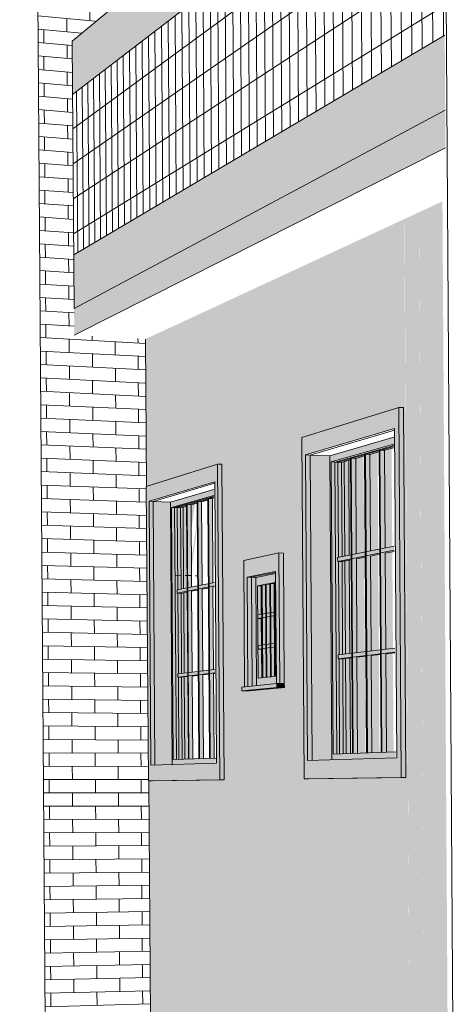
# Model space of a CAD drawing. Header units: metres. Extents: x -33 to 126, y -29 to 31.
# Tile 257 of 656: x 33.10226 to 33.1052, y 0.72919 to 0.73585. Entities that reach past the tile are written whole.
import ezdxf

# ---------------------------------------------------------------- set-up
doc = ezdxf.new("R2010")
doc.units = ezdxf.units.M
for name, color, linetype, lineweight in [('A-FLOR', 192, 'Continuous', 18), ('A-GLAZ', 151, 'Continuous', 18), ('A-WALL', 113, 'Continuous', 18), ('A-WALL-PATT', 111, 'Continuous', 35)]:
    doc.layers.add(name, color=color, linetype=linetype, lineweight=lineweight)

# ---------------------------------------------------------------- blocks, each defined once
blk = doc.blocks.new('FP_134-CARGA-DESCARGA')
at = {"layer": 'A-WALL-PATT', "lineweight": 9}
for p, q in [((-6.2783275, 0.7358449), (-6.2783281, 0.7359352)), ((-6.2786799, 0.7358777), (-6.2782924, 0.7358416)), ((-6.2784833, 0.735769), (-6.2784839, 0.7358595)), ((-6.2786792, 0.7357869), (-6.2783857, 0.73576)), ((-6.2786399, 0.7356926), (-6.2786406, 0.7357834)), ((-6.2786785, 0.7356961), (-6.2784478, 0.7356753)), ((-6.278482, 0.7355879), (-6.2784826, 0.7356784)), ((-6.2786779, 0.7356052), (-6.2784471, 0.7355849)), ((-6.2786386, 0.7355111), (-6.2786393, 0.7356018)), ((-6.2786772, 0.7355144), (-6.2784465, 0.7354944)), ((-6.2784806, 0.7354069), (-6.2784813, 0.7354974)), ((-6.2786765, 0.7354236), (-6.2784458, 0.735404)), ((-6.2786373, 0.7353296), (-6.2786379, 0.7354203)), ((-6.2786759, 0.7353328), (-6.2784452, 0.7353135)), ((-6.2784793, 0.735226), (-6.27848, 0.7353164)), ((-6.2786752, 0.735242), (-6.2784445, 0.7352231)), ((-6.2786359, 0.7351481), (-6.2786366, 0.7352388)), ((-6.2786745, 0.7351512), (-6.2784438, 0.7351327)), ((-6.278478, 0.735045), (-6.2784787, 0.7351355)), ((-6.2786739, 0.7350604), (-6.2784432, 0.7350423)), ((-6.2786346, 0.7349667), (-6.2786353, 0.7350574)), ((-6.2786732, 0.7349696), (-6.2784425, 0.7349519)), ((-6.2784767, 0.7348641), (-6.2784774, 0.7349545)), ((-6.2786725, 0.7348789), (-6.2784419, 0.7348614)), ((-6.2786333, 0.7347853), (-6.278634, 0.734876)), ((-6.2786719, 0.7347881), (-6.2784412, 0.7347711)), ((-6.2784754, 0.7346832), (-6.278476, 0.7347736)), ((-6.2786712, 0.7346973), (-6.2784406, 0.7346807)), ((-6.278632, 0.7346039), (-6.2786326, 0.7346946)), ((-6.2786705, 0.7346066), (-6.2784399, 0.7345903)), ((-6.2784741, 0.7345023), (-6.2784747, 0.7345927)), ((-6.2786699, 0.7345158), (-6.2784392, 0.7344999)), ((-6.2786306, 0.7344225), (-6.2786313, 0.7345132)), ((-6.2786692, 0.7344251), (-6.2784386, 0.7344095)), ((-6.2784728, 0.7343215), (-6.2784734, 0.7344119)), ((-6.2786685, 0.7343344), (-6.2784379, 0.7343192)), ((-6.2786293, 0.7342412), (-6.27863, 0.7343318)), ((-6.2786679, 0.7342436), (-6.2784373, 0.7342288)), ((-6.2784714, 0.7341406), (-6.2784721, 0.734231)), ((-6.2786672, 0.7341529), (-6.2784366, 0.7341385)), ((-6.278628, 0.7340598), (-6.2786286, 0.7341505)), ((-6.2786665, 0.7340622), (-6.278436, 0.7340481)), ((-6.2784701, 0.7339598), (-6.2784708, 0.7340502)), ((-6.2786659, 0.7339715), (-6.2784353, 0.7339578)), ((-6.2786266, 0.7338786), (-6.2786273, 0.7339692)), ((-6.2786652, 0.7338808), (-6.2784347, 0.7338674)), ((-6.2784688, 0.7337791), (-6.2784695, 0.7338695)), ((-6.2786645, 0.7337901), (-6.278434, 0.7337771)), ((-6.2786253, 0.7336973), (-6.278626, 0.7337879)), ((-6.2786639, 0.7336994), (-6.2779506, 0.7336604)), ((-6.2783119, 0.7336802), (-6.2783121, 0.7337102)), ((-6.2780019, 0.7336632), (-6.2780021, 0.7336931)), ((-6.2784675, 0.7335983), (-6.2784681, 0.7336887)), ((-6.2781558, 0.7335818), (-6.2781564, 0.7336717)), ((-6.2786632, 0.7336087), (-6.2779499, 0.7335709)), ((-6.278624, 0.7335161), (-6.2786246, 0.7336067)), ((-6.2783106, 0.7334999), (-6.2783112, 0.73359)), ((-6.2780006, 0.733484), (-6.2780012, 0.7335736)), ((-6.2786625, 0.733518), (-6.2779493, 0.7334813)), ((-6.2784662, 0.7334176), (-6.2784668, 0.733508)), ((-6.2786619, 0.7334274), (-6.2779487, 0.7333918)), ((-6.2781545, 0.7334021), (-6.2781552, 0.7334919)), ((-6.2786226, 0.7333348), (-6.2786233, 0.7334254)), ((-6.2783093, 0.7333197), (-6.2783099, 0.7334098)), ((-6.2779993, 0.7333048), (-6.278, 0.7333944)), ((-6.2786612, 0.7333367), (-6.277948, 0.7333023)), ((-6.2784649, 0.7332369), (-6.2784655, 0.7333273)), ((-6.2781532, 0.7332224), (-6.2781539, 0.7333122)), ((-6.2786605, 0.733246), (-6.2779474, 0.7332128)), ((-6.2786213, 0.7331537), (-6.278622, 0.7332442)), ((-6.278308, 0.7331396), (-6.2783086, 0.7332296)), ((-6.2779981, 0.7331256), (-6.2779987, 0.7332152)), ((-6.2786599, 0.7331554), (-6.2779468, 0.7331233)), ((-6.2784635, 0.7330563), (-6.2784642, 0.7331466)), ((-6.2781519, 0.7330427), (-6.2781526, 0.7331326)), ((-6.2786592, 0.7330648), (-6.2779461, 0.7330338)), ((-6.27862, 0.7329725), (-6.2786207, 0.7330631)), ((-6.2783067, 0.7329594), (-6.2783073, 0.7330495)), ((-6.2779968, 0.7329464), (-6.2779974, 0.733036)), ((-6.2786585, 0.7329741), (-6.2779455, 0.7329443)), ((-6.2784622, 0.7328756), (-6.2784629, 0.7329659)), ((-6.2781507, 0.7328631), (-6.2781513, 0.7329529)), ((-6.2786579, 0.7328835), (-6.2779449, 0.7328548)), ((-6.2786187, 0.7327914), (-6.2786193, 0.7328819)), ((-6.2783054, 0.7327793), (-6.278306, 0.7328693)), ((-6.2779955, 0.7327673), (-6.2779962, 0.7328569)), ((-6.2786572, 0.7327929), (-6.2779442, 0.7327653)), ((-6.2784609, 0.732695), (-6.2784616, 0.7327853)), ((-6.2781494, 0.7326835), (-6.27815, 0.7327733)), ((-6.2786565, 0.7327022), (-6.2779467, 0.732676)), ((-6.2786173, 0.7326103), (-6.278618, 0.7327008)), ((-6.2783041, 0.7325992), (-6.2783047, 0.7326892)), ((-6.2779943, 0.7325882), (-6.2779949, 0.7326778)), ((-6.2786559, 0.7326116), (-6.2779463, 0.7325865)), ((-6.2784596, 0.7325144), (-6.2784603, 0.7326047)), ((-6.2781481, 0.7325039), (-6.2781487, 0.7325937)), ((-6.2786552, 0.732521), (-6.2779456, 0.732497)), ((-6.278616, 0.7324292), (-6.2786167, 0.7325197)), ((-6.2783028, 0.7324191), (-6.2783034, 0.7325091)), ((-6.277993, 0.7324091), (-6.2779936, 0.7324987)), ((-6.2786545, 0.7324304), (-6.277945, 0.7324076)), ((-6.2784583, 0.7323338), (-6.2784589, 0.7324241)), ((-6.2781468, 0.7323243), (-6.2781475, 0.7324141)), ((-6.2786539, 0.7323398), (-6.2779444, 0.7323181)), ((-6.2786147, 0.7322481), (-6.2786153, 0.7323387)), ((-6.2783015, 0.7322391), (-6.2783021, 0.7323291)), ((-6.2779917, 0.7322301), (-6.2779924, 0.7323196)), ((-6.2786532, 0.7322492), (-6.2779437, 0.7322287)), ((-6.278457, 0.7321533), (-6.2784576, 0.7322436)), ((-6.2781455, 0.7321448), (-6.2781462, 0.7322345)), ((-6.2786525, 0.7321587), (-6.2779431, 0.7321392)), ((-6.2786133, 0.7320671), (-6.278614, 0.7321576)), ((-6.2783002, 0.732059), (-6.2783008, 0.732149)), ((-6.2779905, 0.732051), (-6.2779911, 0.7321406)), ((-6.2786519, 0.7320681), (-6.2779425, 0.7320498)), ((-6.2784557, 0.7319728), (-6.2784563, 0.7320631)), ((-6.2781442, 0.7319653), (-6.2781449, 0.732055)), ((-6.2786512, 0.7319775), (-6.2779418, 0.7319604)), ((-6.278612, 0.7318861), (-6.2786127, 0.7319766)), ((-6.2782989, 0.731879), (-6.2782995, 0.731969)), ((-6.2779892, 0.731872), (-6.2779898, 0.7319615)), ((-6.2786505, 0.731887), (-6.2779412, 0.731871)), ((-6.2784544, 0.7317923), (-6.278455, 0.7318826)), ((-6.278143, 0.7317858), (-6.2781436, 0.7318755)), ((-6.2786499, 0.7317964), (-6.2779406, 0.7317815)), ((-6.2786107, 0.7317051), (-6.2786114, 0.7317956)), ((-6.2782976, 0.7316991), (-6.2782982, 0.731789)), ((-6.2779879, 0.7316931), (-6.2779885, 0.7317825)), ((-6.2786492, 0.7317059), (-6.2779399, 0.7316921)), ((-6.278453, 0.7316119), (-6.2784537, 0.7317021)), ((-6.2781417, 0.7316063), (-6.2781423, 0.7316961)), ((-6.2786485, 0.7316153), (-6.2779393, 0.7316027)), ((-6.2786094, 0.7315242), (-6.27861, 0.7316146)), ((-6.2782963, 0.7315191), (-6.2782969, 0.7316091)), ((-6.2779866, 0.7315141), (-6.2779873, 0.7316036)), ((-6.2786479, 0.7315248), (-6.2779387, 0.7315133)), ((-6.2784517, 0.7314314), (-6.2784524, 0.7315216)), ((-6.2781404, 0.7314269), (-6.278141, 0.7315166)), ((-6.2786472, 0.7314343), (-6.277938, 0.7314239)), ((-6.278608, 0.7313432), (-6.2786087, 0.7314337)), ((-6.278295, 0.7313392), (-6.2782956, 0.7314291)), ((-6.2779854, 0.7313352), (-6.277986, 0.7314246)), ((-6.2786465, 0.7313437), (-6.2779374, 0.7313346)), ((-6.2784504, 0.731251), (-6.2784511, 0.7313412)), ((-6.2781391, 0.7312475), (-6.2781397, 0.7313372)), ((-6.2786459, 0.7312532), (-6.2779368, 0.7312452)), ((-6.2786067, 0.7311623), (-6.2786074, 0.7312528)), ((-6.2782937, 0.7311593), (-6.2782943, 0.7312492)), ((-6.2779841, 0.7311563), (-6.2779847, 0.7312457)), ((-6.2786452, 0.7311627), (-6.2779361, 0.7311558)), ((-6.2784491, 0.7310706), (-6.2784498, 0.7311608)), ((-6.2781378, 0.7310681), (-6.2781385, 0.7311578)), ((-6.2786445, 0.7310722), (-6.2779355, 0.7310664)), ((-6.2786054, 0.7309815), (-6.278606, 0.7310719)), ((-6.2782924, 0.7309794), (-6.278293, 0.7310694)), ((-6.2779828, 0.7309774), (-6.2779835, 0.7310668)), ((-6.2786439, 0.7309817), (-6.2779349, 0.7309771)), ((-6.2784478, 0.7308903), (-6.2784484, 0.7309804)), ((-6.2781365, 0.7308887), (-6.2781372, 0.7309784)), ((-6.2786432, 0.7308912), (-6.2779342, 0.7308877)), ((-6.2786041, 0.7308006), (-6.2786047, 0.730891)), ((-6.2782911, 0.7307996), (-6.2782917, 0.7308895)), ((-6.2779816, 0.7307986), (-6.2779822, 0.730888)), ((-6.2786425, 0.7308008), (-6.2779336, 0.7307984)), ((-6.2784465, 0.7307099), (-6.2784471, 0.7308001)), ((-6.2781353, 0.7307094), (-6.2781359, 0.7307991)), ((-6.2786419, 0.7307103), (-6.277933, 0.7307091)), ((-6.2786027, 0.7306198), (-6.2786034, 0.7307102)), ((-6.2782898, 0.7306198), (-6.2782904, 0.7307097)), ((-6.2779803, 0.7306197), (-6.2779809, 0.7307091)), ((-6.2786412, 0.7306198), (-6.2779291, 0.7306197)), ((-6.2784452, 0.7305296), (-6.2784458, 0.7306198)), ((-6.278134, 0.7305301), (-6.2781346, 0.7306197)), ((-6.2786405, 0.7305293), (-6.2779284, 0.7305304)), ((-6.2786014, 0.730439), (-6.2786021, 0.7305294)), ((-6.2782885, 0.73044), (-6.2782891, 0.7305299)), ((-6.277979, 0.7304409), (-6.2779797, 0.7305303)), ((-6.2786399, 0.7304389), (-6.2779278, 0.7304411)), ((-6.2784439, 0.7303494), (-6.2784445, 0.7304395)), ((-6.2781327, 0.7303508), (-6.2781333, 0.7304405)), ((-6.2786392, 0.7303484), (-6.2779272, 0.7303518)), ((-6.2786001, 0.7302582), (-6.2786007, 0.7303486)), ((-6.2782872, 0.7302602), (-6.2782878, 0.7303501)), ((-6.2779778, 0.7302621), (-6.2779784, 0.7303515)), ((-6.2786386, 0.730258), (-6.2779265, 0.7302625)), ((-6.2784425, 0.7301691), (-6.2784432, 0.7302592)), ((-6.2781314, 0.7301716), (-6.2781321, 0.7302612)), ((-6.2786379, 0.7301676), (-6.2779259, 0.7301732)), ((-6.2785987, 0.7300775), (-6.2785994, 0.7301679)), ((-6.2782859, 0.7300805), (-6.2782865, 0.7301703)), ((-6.2779765, 0.7300834), (-6.2779771, 0.7301728)), ((-6.2786372, 0.7300771), (-6.2779253, 0.7300839)), ((-6.2784412, 0.7299889), (-6.2784419, 0.730079)), ((-6.2781301, 0.7299923), (-6.2781308, 0.7300819)), ((-6.2786366, 0.7299867), (-6.2779246, 0.7299946)), ((-6.2785974, 0.7298968), (-6.2785981, 0.7299871)), ((-6.2782846, 0.7299007), (-6.2782853, 0.7299906)), ((-6.2779752, 0.7299047), (-6.2779759, 0.729994)), ((-6.2786359, 0.7298963), (-6.277924, 0.7299053)), ((-6.2784399, 0.7298087), (-6.2784406, 0.7298988)), ((-6.2781289, 0.7298131), (-6.2781295, 0.7299027)), ((-6.2786352, 0.7298059), (-6.2779234, 0.7298161)), ((-6.2785961, 0.7297161), (-6.2785968, 0.7298064)), ((-6.2782833, 0.7297211), (-6.278284, 0.7298109)), ((-6.277974, 0.729726), (-6.2779746, 0.7298153)), ((-6.2786346, 0.7297155), (-6.2779227, 0.7297268)), ((-6.2784386, 0.7296285), (-6.2784393, 0.7297186)), ((-6.2781276, 0.7296339), (-6.2781282, 0.7297235)), ((-6.2786339, 0.7296251), (-6.2779221, 0.7296375)), ((-6.278282, 0.7295414), (-6.2782827, 0.7296312)), ((-6.2779727, 0.7295473), (-6.2779733, 0.7296366)), ((-6.2785948, 0.7295354), (-6.2785954, 0.7296258)), ((-6.2786332, 0.7295347), (-6.2779215, 0.7295483)), ((-6.2784373, 0.7294483), (-6.278438, 0.7295384)), ((-6.2781263, 0.7294548), (-6.2781269, 0.7295444)), ((-6.2786326, 0.7294443), (-6.2779209, 0.729459)), ((-6.2785934, 0.7293548), (-6.2785941, 0.7294451)), ((-6.2782807, 0.7293618), (-6.2782814, 0.7294516)), ((-6.2779714, 0.7293687), (-6.2779721, 0.729458)), ((-6.2786319, 0.7293539), (-6.2779202, 0.7293698)), ((-6.278125, 0.7292757), (-6.2781256, 0.7293652)), ((-6.278436, 0.7292682), (-6.2784366, 0.7293583)), ((-6.2786312, 0.7292636), (-6.2779196, 0.7292806)), ((-6.2785921, 0.7291742), (-6.2785928, 0.7292645)), ((-6.2782794, 0.7291821), (-6.2782801, 0.7292719)), ((-6.2779702, 0.72919), (-6.2779708, 0.7292793)), ((-6.2786306, 0.7291732), (-6.277919, 0.7291913))]:
    blk.add_line(p, q, dxfattribs=at)
blk = doc.blocks.new('FP_153-CARGA-DESCARGA')
at = {"layer": 'A-WALL-PATT', "lineweight": 9}
for p, q in [((-6.2759323, 0.7357421), (-6.2759418, 0.7372692)), ((-6.2760775, 0.7356561), (-6.276087, 0.7371576)), ((-6.2760055, 0.7356988), (-6.276015, 0.7372129)), ((-6.2761482, 0.7356142), (-6.2761577, 0.7371032)), ((-6.2762179, 0.735573), (-6.2762273, 0.7370497)), ((-6.2762863, 0.7355325), (-6.2762957, 0.736997)), ((-6.2784437, 0.7351133), (-6.2759324, 0.7369503)), ((-6.27642, 0.7354533), (-6.2764293, 0.7368943)), ((-6.2763537, 0.7354926), (-6.2763631, 0.7369453)), ((-6.2764852, 0.7354147), (-6.2764945, 0.7368442)), ((-6.2765494, 0.7353767), (-6.2765587, 0.7367948)), ((-6.2766748, 0.7353025), (-6.276684, 0.7366984)), ((-6.2766126, 0.7353393), (-6.2766218, 0.7367462)), ((-6.2767361, 0.7352662), (-6.2767452, 0.7366513)), ((-6.278442, 0.7348758), (-6.2759303, 0.7366156)), ((-6.2768557, 0.7351954), (-6.2768648, 0.7365594)), ((-6.2767964, 0.7352305), (-6.2768054, 0.736605)), ((-6.2769142, 0.7351607), (-6.2769232, 0.7365144)), ((-6.2770286, 0.735093), (-6.2770375, 0.7364265)), ((-6.2769718, 0.7351266), (-6.2769808, 0.7364701)), ((-6.2770845, 0.7350599), (-6.2770934, 0.7363835)), ((-6.2771939, 0.7349952), (-6.2772027, 0.7362994)), ((-6.2771396, 0.7350273), (-6.2771485, 0.7363412)), ((-6.2784403, 0.7346383), (-6.2759282, 0.736281)), ((-6.2772474, 0.7349635), (-6.2772562, 0.7362583)), ((-6.2773521, 0.7349015), (-6.2773608, 0.7361778)), ((-6.2773001, 0.7349323), (-6.2773089, 0.7362178)), ((-6.2774539, 0.7348412), (-6.2774625, 0.7360996)), ((-6.2774034, 0.7348712), (-6.277412, 0.7361384)), ((-6.2775037, 0.7348117), (-6.2775123, 0.7360613)), ((-6.2776013, 0.734754), (-6.2776099, 0.7359863)), ((-6.2775529, 0.7347827), (-6.2775614, 0.7360235)), ((-6.2784385, 0.7344009), (-6.2759261, 0.7359465)), ((-6.2776963, 0.7346978), (-6.2777047, 0.7359133)), ((-6.2776491, 0.7347257), (-6.2776576, 0.7359496)), ((-6.2777887, 0.7346431), (-6.2777971, 0.7358423)), ((-6.2777428, 0.7346702), (-6.2777512, 0.7358776)), ((-6.2778786, 0.7345898), (-6.277887, 0.7357732)), ((-6.277834, 0.7346162), (-6.2778423, 0.7358075)), ((-6.2779662, 0.7345379), (-6.2779745, 0.7357058)), ((-6.2779227, 0.7345637), (-6.277931, 0.7357393)), ((-6.2780516, 0.7344874), (-6.2780598, 0.7356402)), ((-6.2780092, 0.7345125), (-6.2780174, 0.7356728)), ((-6.2781348, 0.7344381), (-6.2781429, 0.7355763)), ((-6.2780935, 0.7344626), (-6.2781016, 0.7356081)), ((-6.2782159, 0.7343901), (-6.278224, 0.735514)), ((-6.2781756, 0.734414), (-6.2781837, 0.7355449)), ((-6.278295, 0.7343433), (-6.278303, 0.7354532)), ((-6.2782557, 0.7343666), (-6.2782637, 0.7354834)), ((-6.27841, 0.7342752), (-6.2784179, 0.7353648)), ((-6.2783721, 0.7342976), (-6.2783801, 0.7353939)), ((-6.2783338, 0.7343203), (-6.2783418, 0.7354234))]:
    blk.add_line(p, q, dxfattribs=at)

msp = doc.modelspace()

# ---------------------------------------------------------------- hatches: boundary and pattern name
at = {"layer": 'A-FLOR'}
h = msp.add_hatch(color=256, dxfattribs=at)
h.paths.add_polyline_path([(33.0996476, 0.7322123), (33.0997945, 0.7322863), (33.0997937, 0.7323836), (33.0996468, 0.7323034), (33.099647, 0.7322827)], flags=0)
h.paths.add_polyline_path([(33.0999965, 0.732388), (33.1001799, 0.7324804), (33.100179, 0.732589), (33.0999957, 0.7324913), (33.0999958, 0.7324738)], flags=0)
h.paths.add_polyline_path([(33.1004122, 0.7325974), (33.1006664, 0.7327254), (33.1006654, 0.7328484), (33.1004112, 0.7327129), (33.1004115, 0.7326767)], flags=0)
h.paths.add_polyline_path([(33.1009389, 0.7328627), (33.1012997, 0.7330445), (33.1012986, 0.733186), (33.1009379, 0.7329936), (33.1009384, 0.7329339)], flags=0)
h.paths.add_polyline_path([(33.1016954, 0.7332438), (33.1021332, 0.7334643), (33.102132, 0.7336303), (33.1016942, 0.7333969), (33.1016949, 0.7333033)], flags=0)
h.paths.add_polyline_path([(33.1026347, 0.7337169), (33.1051482, 0.734983), (33.1051466, 0.7352374), (33.1026334, 0.7338976), (33.1026344, 0.7337619)], flags=0)
at = {"layer": 'A-GLAZ'}
h = msp.add_hatch(color=256, dxfattribs=at)
h.paths.add_polyline_path([(33.1041909, 0.7307149), (33.1048475, 0.7307236), (33.1048315, 0.733228), (33.1041756, 0.7330228), (33.1041905, 0.7307797)], flags=0)
h.paths.add_polyline_path([(33.1042145, 0.7308388), (33.104202, 0.732907), (33.1048039, 0.7330856), (33.1048182, 0.7308564), (33.1042218, 0.730839)], flags=0)
for points in [[(33.1048809, 0.7307235), (33.1048649, 0.7332264), (33.1048315, 0.733228), (33.1048475, 0.7307236), (33.1048695, 0.7307236)], [(33.1043789, 0.730844), (33.1048121, 0.7308566), (33.1048119, 0.7308969), (33.1043875, 0.7308824), (33.1043745, 0.7328582), (33.1047985, 0.7329786), (33.1047978, 0.733025), (33.1043653, 0.7328997), (33.1043788, 0.730857)], [(33.1042145, 0.7308388), (33.1042457, 0.7308398), (33.104232, 0.7329053), (33.1042007, 0.7329053), (33.1042143, 0.7308571)], [(33.1042457, 0.7308398), (33.1043789, 0.730844), (33.1043653, 0.7328997), (33.104232, 0.7329053), (33.1042456, 0.7308571)], [(33.1036492, 0.7307073), (33.1036345, 0.7328432), (33.1036053, 0.7328444), (33.10362, 0.7307073)], [(33.1043875, 0.7308824), (33.1044122, 0.7308833), (33.1043992, 0.7328571), (33.1043745, 0.7328582), (33.1043858, 0.7311351)], [(33.1032983, 0.7308123), (33.103593, 0.730821), (33.1035927, 0.7308553), (33.1033047, 0.7308455), (33.1032928, 0.7325508), (33.1035805, 0.7326325), (33.1035798, 0.7326721), (33.1032859, 0.7325869), (33.1032983, 0.7308125)], [(33.1031536, 0.7308078), (33.1031811, 0.7308086), (33.1031685, 0.7325911), (33.103141, 0.7325911), (33.1031536, 0.7308125)], [(33.1031811, 0.7308086), (33.1032983, 0.7308125), (33.1032859, 0.7325869), (33.1031685, 0.7325911), (33.1031811, 0.7308125)], [(33.1033047, 0.7308455), (33.1033264, 0.7308463), (33.1033145, 0.73255), (33.1032928, 0.7325486), (33.1033005, 0.7314494)], [(33.1037881, 0.7313377), (33.10381, 0.7313398), (33.1038061, 0.7320789), (33.1039982, 0.7321173), (33.1040038, 0.731359), (33.1040203, 0.7313591), (33.1040265, 0.7313593), (33.1040206, 0.7322427), (33.1037823, 0.7321912), (33.103788, 0.7313597)], [(33.1040571, 0.7313586), (33.1040512, 0.7322418), (33.1040206, 0.7322427), (33.1040265, 0.731359), (33.1040394, 0.7313588)], [(33.1038696, 0.7313461), (33.1040011, 0.7313595), (33.1040008, 0.7314093), (33.1038804, 0.7313965), (33.1038761, 0.7320206), (33.1039965, 0.7320435), (33.103996, 0.7321031), (33.1038647, 0.7320771), (33.1038695, 0.7313567)], [(33.10381, 0.7313398), (33.1038398, 0.731343), (33.1038348, 0.7320779), (33.103805, 0.7320779), (33.1038099, 0.7313597)], [(33.1038398, 0.731343), (33.1038696, 0.7313461), (33.1038647, 0.7320771), (33.1038348, 0.7320779), (33.1038397, 0.7313567)], [(33.1038776, 0.7318), (33.103998, 0.7318193), (33.1039959, 0.7318445), (33.1038775, 0.7318251)], [(33.103879, 0.731592), (33.1039994, 0.7316079), (33.1039993, 0.7316334), (33.1038789, 0.7316171)], [(33.1037694, 0.7313106), (33.1040073, 0.7313334), (33.1040071, 0.7313593), (33.1037692, 0.7313339), (33.1037694, 0.7313117)], [(33.1040573, 0.7313327), (33.1040571, 0.7313586), (33.1040071, 0.7313586), (33.1040073, 0.7313334), (33.1040571, 0.7313327)]]:
    msp.add_hatch(color=256, dxfattribs=at).paths.add_polyline_path(points, flags=0)
at = {"layer": 'A-GLAZ', "transparency": 33554471}
for points in [[(33.1044122, 0.7308833), (33.1045058, 0.7308868), (33.1045014, 0.7315323), (33.1044374, 0.7315265), (33.1044227, 0.7315268), (33.1044227, 0.7315532), (33.1045014, 0.7315631), (33.1044973, 0.7321944), (33.1044412, 0.7321842), (33.1044184, 0.7321849), (33.1044184, 0.7322113), (33.1044971, 0.7322282), (33.1044929, 0.7328701), (33.104504, 0.7328723), (33.104505, 0.7328822), (33.1045104, 0.7328838), (33.1045448, 0.7328838), (33.1045998, 0.7328993), (33.1046024, 0.7329097), (33.1046128, 0.7329106), (33.1046417, 0.732911), (33.104698, 0.7329269), (33.104699, 0.732937), (33.1047047, 0.7329387), (33.1047399, 0.7329387), (33.1047962, 0.7329545), (33.1047969, 0.7329697), (33.1043992, 0.7328553), (33.104412, 0.7309034)], [(33.1033264, 0.7308463), (33.1034045, 0.7308492), (33.1034003, 0.7314061), (33.1033557, 0.7314015), (33.1033356, 0.7314018), (33.1033356, 0.7314246), (33.1034004, 0.7314328), (33.1033964, 0.7319773), (33.1033557, 0.7319692), (33.1033316, 0.7319698), (33.1033316, 0.7319927), (33.1033964, 0.7320083), (33.1033952, 0.7325687), (33.1034032, 0.7325697), (33.1034289, 0.7325698), (33.1034654, 0.7325802), (33.1034663, 0.7325888), (33.103476, 0.7325897), (33.1035025, 0.7325905), (33.103538, 0.7326006), (33.1035388, 0.7326093), (33.1035431, 0.7326105), (33.1035733, 0.7326105), (33.1035784, 0.7326119), (33.103579, 0.7326249), (33.1033145, 0.7325486), (33.1033263, 0.7308608)]]:
    msp.add_hatch(color=256, dxfattribs=at).paths.add_polyline_path(points, flags=0)
h = msp.add_hatch(color=256, dxfattribs=at)
h.paths.add_polyline_path([(33.104518, 0.7308869), (33.1045533, 0.7308882), (33.1045491, 0.7315373), (33.1046097, 0.7315441), (33.1046139, 0.7308902), (33.1046497, 0.730892), (33.1046454, 0.7315484), (33.1047079, 0.7315553), (33.1047121, 0.7308936), (33.1047484, 0.7308954), (33.1047441, 0.7315597), (33.1048051, 0.7315667), (33.1048051, 0.7315984), (33.1047449, 0.7315913), (33.1047397, 0.7322415), (33.1048007, 0.7322535), (33.1048016, 0.7322884), (33.1047405, 0.7322761), (33.1047352, 0.7329374), (33.104699, 0.732937), (33.1047033, 0.7322686), (33.1046419, 0.7322563), (33.1046366, 0.7329096), (33.1046008, 0.7329093), (33.1046051, 0.7322489), (33.1045445, 0.732237), (33.1045403, 0.7328825), (33.104505, 0.7328822), (33.1045092, 0.7322296), (33.1044182, 0.7322113), (33.1044184, 0.7321849), (33.1044569, 0.7321858), (33.1045094, 0.7321958), (33.1045136, 0.7315639), (33.1044226, 0.7315532), (33.1044227, 0.7315268), (33.1044664, 0.7315279), (33.1045138, 0.7315331), (33.1045179, 0.7309031)], flags=0)
h.paths.add_polyline_path([(33.1045499, 0.7315682), (33.1045448, 0.7322031), (33.1046053, 0.7322147), (33.1046095, 0.7315753), (33.1045546, 0.7315688)], flags=0)
h.paths.add_polyline_path([(33.1046463, 0.7315796), (33.1046411, 0.732222), (33.1047035, 0.732234), (33.1047077, 0.7315869), (33.1046509, 0.7315802)], flags=0)
h = msp.add_hatch(color=256, dxfattribs=at)
h.paths.add_polyline_path([(33.1045054, 0.7308868), (33.1045141, 0.7308871), (33.1045099, 0.7315334), (33.1045012, 0.7315323), (33.1045053, 0.7309033)], flags=0)
h.paths.add_polyline_path([(33.1045493, 0.7308884), (33.1046069, 0.7308923), (33.1046027, 0.7315446), (33.1045451, 0.7315377), (33.1045492, 0.7309033)], flags=0)
h.paths.add_polyline_path([(33.1046425, 0.7308918), (33.1047019, 0.7308958), (33.1046977, 0.7315561), (33.1046383, 0.7315489), (33.1046425, 0.7308923)], flags=0)
h.paths.add_polyline_path([(33.104738, 0.7308953), (33.1047971, 0.7308975), (33.1047917, 0.7315675), (33.1047337, 0.7315605), (33.104738, 0.7308958)], flags=0)
h.paths.add_polyline_path([(33.104501, 0.7315632), (33.1045097, 0.7315643), (33.1045056, 0.7321962), (33.1044969, 0.7321944), (33.1045008, 0.731597)], flags=0)
h.paths.add_polyline_path([(33.1045449, 0.7315687), (33.1046025, 0.7315759), (33.1045983, 0.7322155), (33.1045407, 0.7322031), (33.1045447, 0.731597)], flags=0)
h.paths.add_polyline_path([(33.1046381, 0.7315803), (33.1046975, 0.7315877), (33.1046933, 0.7322353), (33.1046339, 0.7322229), (33.104638, 0.731597)], flags=0)
h.paths.add_polyline_path([(33.1047335, 0.7315923), (33.1047926, 0.7315997), (33.1047884, 0.732255), (33.1047294, 0.7322427), (33.1047335, 0.7315971)], flags=0)
h.paths.add_polyline_path([(33.1044966, 0.7322282), (33.1045054, 0.7322301), (33.1045011, 0.7328727), (33.1044925, 0.7328702), (33.1044961, 0.7323054)], flags=0)
h.paths.add_polyline_path([(33.1045405, 0.7322375), (33.1045981, 0.7322497), (33.1045929, 0.7328999), (33.1045363, 0.7328832), (33.1045401, 0.7323054)], flags=0)
h.paths.add_polyline_path([(33.1046337, 0.7322573), (33.1046931, 0.7322699), (33.1046888, 0.7329284), (33.1046294, 0.7329108), (33.1046334, 0.7323055)], flags=0)
h.paths.add_polyline_path([(33.1047291, 0.7322776), (33.1047882, 0.7322901), (33.1047831, 0.7329563), (33.1047249, 0.7329371), (33.104729, 0.7323055)], flags=0)
at = {"layer": 'A-GLAZ'}
h = msp.add_hatch(color=256, dxfattribs=at)
h.paths.add_polyline_path([(33.1031362, 0.7307009), (33.10362, 0.7307073), (33.1036053, 0.7328444), (33.1031221, 0.7326932), (33.1031357, 0.7307695)], flags=0)
h.paths.add_polyline_path([(33.1031536, 0.7308078), (33.103141, 0.7325921), (33.1035854, 0.732724), (33.1035985, 0.7308208), (33.1031622, 0.730808)], flags=0)
at = {"layer": 'A-GLAZ', "transparency": 33554471}
h = msp.add_hatch(color=256, dxfattribs=at)
edge = h.paths.add_edge_path(flags=0)
edge.add_line((33.1033201, 0.7321241), (33.1033854, 0.7325907))
edge.add_line((33.1033854, 0.7325907), (33.103346, 0.7325794))
edge.add_line((33.103346, 0.7325794), (33.1032809, 0.7321549))
edge = h.paths.add_edge_path(flags=0)
edge.add_line((33.1033911, 0.7321385), (33.1034575, 0.7326113))
edge.add_line((33.1034575, 0.7326113), (33.1034169, 0.7325997))
edge.add_line((33.1034169, 0.7325997), (33.1033508, 0.7321567))
edge = h.paths.add_edge_path(flags=0)
edge.add_line((33.1034305, 0.7321465), (33.1034969, 0.7326226))
edge.add_line((33.1034969, 0.7326226), (33.1034893, 0.7326204))
edge.add_line((33.1034893, 0.7326204), (33.1034222, 0.7321585))
h = msp.add_hatch(color=256, dxfattribs=at)
h.paths.add_polyline_path([(33.1034072, 0.7308491), (33.1034375, 0.7308502), (33.1034336, 0.7314096), (33.1034744, 0.7314141), (33.1034783, 0.7308515), (33.103509, 0.7308526), (33.1035051, 0.7314178), (33.103547, 0.7314224), (33.103551, 0.730854), (33.103582, 0.7308551), (33.103578, 0.7314262), (33.1035871, 0.7314291), (33.1035873, 0.7314544), (33.1035788, 0.7314534), (33.103574, 0.7320118), (33.1035825, 0.7320135), (33.1035833, 0.7320433), (33.1035747, 0.7320416), (33.1035699, 0.7326095), (33.1035388, 0.7326093), (33.1035428, 0.7320352), (33.1035018, 0.7320269), (33.103497, 0.732589), (33.1034663, 0.7325888), (33.1034702, 0.7320206), (33.1034304, 0.7320125), (33.1034256, 0.7325689), (33.1033952, 0.7325687), (33.1033991, 0.7320063), (33.1033314, 0.7319926), (33.1033316, 0.7319698), (33.1033658, 0.7319708), (33.1033993, 0.7319771), (33.103403, 0.7314326), (33.1033354, 0.7314246), (33.1033356, 0.7314018), (33.1033765, 0.7314031), (33.1034033, 0.731406), (33.1034071, 0.7308608)], flags=0)
h.paths.add_polyline_path([(33.1034344, 0.7314363), (33.1034296, 0.7319834), (33.1034704, 0.7319911), (33.1034742, 0.731441), (33.1034387, 0.7314368)], flags=0)
h.paths.add_polyline_path([(33.1035058, 0.7314447), (33.1035011, 0.7319974), (33.103543, 0.7320054), (33.1035469, 0.7314496), (33.1035101, 0.7314452)], flags=0)
at = {"layer": 'A-GLAZ'}
h = msp.add_hatch(color=256, dxfattribs=at)
h.paths.add_polyline_path([(33.1039344, 0.7314023), (33.1039392, 0.7314028), (33.1039364, 0.7315995), (33.1039331, 0.7315986), (33.1039344, 0.7314024)], flags=0)
h.paths.add_polyline_path([(33.1039329, 0.7316244), (33.1039377, 0.7316251), (33.1039349, 0.7318092), (33.1039316, 0.7318086), (33.1039328, 0.7316407)], flags=0)
h.paths.add_polyline_path([(33.1039315, 0.731834), (33.1039363, 0.7318348), (33.1039332, 0.7320315), (33.1039301, 0.7320309), (33.1039313, 0.7318536)], flags=0)
h = msp.add_hatch(color=256, dxfattribs=at)
h.paths.add_polyline_path([(33.1039392, 0.7314028), (33.1039621, 0.7314059), (33.1039608, 0.7315993), (33.1039379, 0.7315997), (33.1039391, 0.7314146)], flags=0)
h.paths.add_polyline_path([(33.1039377, 0.7316251), (33.1039606, 0.7316284), (33.1039578, 0.731809), (33.1039365, 0.7318094), (33.1039376, 0.7316407)], flags=0)
h.paths.add_polyline_path([(33.1039363, 0.7318348), (33.1039592, 0.7318387), (33.1039578, 0.7320312), (33.103935, 0.7320318), (33.1039362, 0.7318536)], flags=0)
h = msp.add_hatch(color=256, dxfattribs=at)
h.paths.add_polyline_path([(33.1039629, 0.7314053), (33.1039678, 0.7314058), (33.1039649, 0.7316033), (33.1039616, 0.7316029), (33.1039629, 0.7314054)], flags=0)
h.paths.add_polyline_path([(33.1039614, 0.7316283), (33.1039663, 0.7316289), (33.1039634, 0.7318137), (33.1039602, 0.7318132), (33.1039613, 0.7316406)], flags=0)
h.paths.add_polyline_path([(33.10396, 0.7318386), (33.1039649, 0.7318394), (33.1039635, 0.7320372), (33.1039587, 0.7320363), (33.1039599, 0.7318535)], flags=0)
h = msp.add_hatch(color=256, dxfattribs=at)
h.paths.add_polyline_path([(33.1039678, 0.7314058), (33.1039908, 0.7314089), (33.1039895, 0.7316031), (33.1039664, 0.7316035), (33.1039678, 0.7314084)], flags=0)
h.paths.add_polyline_path([(33.1039663, 0.7316289), (33.1039893, 0.7316323), (33.1039865, 0.7318135), (33.103965, 0.731814), (33.1039662, 0.7316356)], flags=0)
h.paths.add_polyline_path([(33.1039649, 0.7318394), (33.1039879, 0.7318434), (33.1039866, 0.7320366), (33.1039635, 0.7320372), (33.1039648, 0.7318535)], flags=0)
h = msp.add_hatch(color=256, dxfattribs=at)
h.paths.add_polyline_path([(33.1039916, 0.7314083), (33.1039966, 0.7314088), (33.1039937, 0.7316071), (33.1039903, 0.7316067), (33.1039916, 0.7314088)], flags=0)
h.paths.add_polyline_path([(33.1039901, 0.7316322), (33.103995, 0.7316329), (33.1039922, 0.7318184), (33.1039889, 0.7318178), (33.1039901, 0.7316406)], flags=0)
h.paths.add_polyline_path([(33.1039887, 0.7318433), (33.1039936, 0.7318441), (33.1039923, 0.7320427), (33.1039874, 0.7320418), (33.1039887, 0.7318534)], flags=0)
h = msp.add_hatch(color=256, dxfattribs=at)
h.paths.add_polyline_path([(33.1039966, 0.7314088), (33.1040006, 0.7314093), (33.1039993, 0.7316072), (33.1039952, 0.7316073), (33.1039965, 0.7314145)], flags=0)
h.paths.add_polyline_path([(33.103995, 0.7316329), (33.1039991, 0.7316334), (33.1039958, 0.7318186), (33.1039938, 0.7318186), (33.103995, 0.7316405)], flags=0)
h.paths.add_polyline_path([(33.1039936, 0.7318441), (33.1039977, 0.7318448), (33.1039959, 0.7320426), (33.1039923, 0.7320427), (33.1039936, 0.7318534)], flags=0)
h = msp.add_hatch(color=256, dxfattribs=at)
h.paths.add_polyline_path([(33.1038804, 0.7313965), (33.103904, 0.7313993), (33.1039009, 0.7315916), (33.103879, 0.7315914), (33.1038802, 0.7314151)], flags=0)
h.paths.add_polyline_path([(33.1038789, 0.7316171), (33.1039025, 0.7316205), (33.1038998, 0.7317995), (33.1038776, 0.7317994), (33.1038787, 0.7316488)], flags=0)
h.paths.add_polyline_path([(33.1038775, 0.7318251), (33.1039011, 0.7318309), (33.1038998, 0.73202), (33.1038761, 0.7320189), (33.1038774, 0.7318274)], flags=0)
h = msp.add_hatch(color=256, dxfattribs=at)
h.paths.add_polyline_path([(33.1039061, 0.7313993), (33.1039109, 0.7313998), (33.1039095, 0.731596), (33.1039048, 0.7315954), (33.1039061, 0.7313994)], flags=0)
h.paths.add_polyline_path([(33.1039046, 0.7316206), (33.1039094, 0.7316212), (33.1039066, 0.7318046), (33.1039033, 0.7318041), (33.1039044, 0.7316408)], flags=0)
h.paths.add_polyline_path([(33.1039032, 0.7318293), (33.103908, 0.7318301), (33.1039066, 0.7320264), (33.1039019, 0.7320239), (33.1039031, 0.7318398)], flags=0)
h = msp.add_hatch(color=256, dxfattribs=at)
h.paths.add_polyline_path([(33.1039109, 0.7313998), (33.1039336, 0.7314028), (33.1039322, 0.7315956), (33.1039095, 0.731596), (33.1039109, 0.7314023)], flags=0)
h.paths.add_polyline_path([(33.1039094, 0.7316212), (33.1039321, 0.7316245), (33.1039293, 0.7318044), (33.1039081, 0.7318049), (33.1039092, 0.7316408)], flags=0)
h.paths.add_polyline_path([(33.103908, 0.7318301), (33.1039307, 0.731834), (33.1039293, 0.7320258), (33.1039066, 0.7320264), (33.1039079, 0.7318363)], flags=0)
at = {"layer": 'A-GLAZ', "transparency": 33554471}
h = msp.add_hatch(color=256, dxfattribs=at)
h.paths.add_polyline_path([(33.103904, 0.7313992), (33.1039052, 0.7314008), (33.103904, 0.7313993)], flags=0)
h.paths.add_polyline_path([(33.1039025, 0.7316205), (33.1039037, 0.7316207), (33.1039024, 0.7316408)], flags=0)
h.paths.add_polyline_path([(33.1039011, 0.7318292), (33.1039023, 0.7318294), (33.1039011, 0.7318309)], flags=0)
at = {"layer": 'A-WALL'}
for points in [[(33.1026229, 0.7353437), (33.1051338, 0.7372749), (33.1051306, 0.7377848), (33.1026202, 0.7357055), (33.1026219, 0.7354766)], [(33.1026334, 0.7338976), (33.1051466, 0.7352374), (33.1051434, 0.7357465), (33.1026307, 0.7342589), (33.1026322, 0.7340559)], [(33.105006, 0.7286823), (33.1049683, 0.7345474), (33.1048707, 0.7345022), (33.1049076, 0.7287046), (33.1049666, 0.7286912)]]:
    msp.add_hatch(color=256, dxfattribs=at).paths.add_polyline_path(points, flags=0)
at = {"layer": 'A-WALL', "lineweight": 9}
msp.add_hatch(color=256, dxfattribs=at).paths.add_polyline_path([(33.1051654, 0.7286463), (33.1051279, 0.7346213), (33.1049688, 0.7345476), (33.105006, 0.7286823), (33.1051565, 0.7286483)], flags=0)
at = {"layer": 'A-WALL'}
h = msp.add_hatch(color=256, dxfattribs=at)
h.paths.add_polyline_path([(33.1049076, 0.7287046), (33.104869, 0.7345014), (33.1031175, 0.7336903), (33.1031245, 0.7326944), (33.1036043, 0.7328445), (33.1036345, 0.7328432), (33.1036492, 0.7307073), (33.1031386, 0.7307009), (33.1031499, 0.7291021), (33.104478, 0.7288018)], flags=0)
h.paths.add_polyline_path([(33.1042221, 0.7307148), (33.1041898, 0.7307149), (33.1041744, 0.7330229), (33.1048303, 0.7332282), (33.1048649, 0.7332264), (33.1048809, 0.7307235), (33.1042265, 0.7307149)], flags=0)
h.paths.add_polyline_path([(33.1038181, 0.73131), (33.1037676, 0.7313118), (33.1037688, 0.7313359), (33.103787, 0.7313377), (33.1037812, 0.7321914), (33.1040257, 0.7322426), (33.1040512, 0.7322418), (33.1040571, 0.7313327), (33.1038245, 0.7313106)], flags=0)

# ---------------------------------------------------------------- linework, layer by layer
at = {"layer": 'A-FLOR', "lineweight": 9}
for p, q in [((33.1026334, 0.7338976), (33.1051466, 0.7352374)), ((33.1051482, 0.734983), (33.1026347, 0.7337169)), ((33.1033158, 0.7320922), (33.1033547, 0.7320912)), ((33.1033855, 0.7320904), (33.1034255, 0.7320893)), ((33.1034566, 0.7320885), (33.1034649, 0.7320882))]:
    msp.add_line(p, q, dxfattribs=at)
at = {"layer": 'A-GLAZ', "lineweight": 9}
for p, q in [((33.1048315, 0.733228), (33.1041756, 0.7330228)), ((33.1048475, 0.7307236), (33.1048315, 0.733228)), ((33.1048315, 0.733228), (33.1048649, 0.7332264)), ((33.1048649, 0.7332264), (33.1048809, 0.7307235)), ((33.1042007, 0.7329066), (33.1048039, 0.7330856)), ((33.1048028, 0.7330739), (33.104232, 0.7329053)), ((33.104232, 0.7329053), (33.1048028, 0.7330739)), ((33.1048039, 0.7330856), (33.1048182, 0.7308564)), ((33.1041756, 0.7330228), (33.1041909, 0.7307149)), ((33.1047982, 0.7330251), (33.1043653, 0.7328997)), ((33.1043745, 0.7328582), (33.1047985, 0.7329786)), ((33.1047977, 0.73297), (33.1043992, 0.7328571)), ((33.1047098, 0.7329384), (33.1047971, 0.7329631)), ((33.1042145, 0.7308388), (33.1042007, 0.7329066)), ((33.104232, 0.7329053), (33.1042007, 0.7329066)), ((33.104232, 0.7329053), (33.1042457, 0.7308398)), ((33.1042457, 0.7308398), (33.104232, 0.7329053)), ((33.1043653, 0.7328997), (33.104232, 0.7329053)), ((33.1043653, 0.7328997), (33.1043789, 0.730844)), ((33.1045154, 0.7328836), (33.1046006, 0.7329076)), ((33.1045998, 0.7328993), (33.1045403, 0.7328825)), ((33.1046064, 0.7329109), (33.1046008, 0.7329093)), ((33.1046008, 0.7329093), (33.1046139, 0.7308902)), ((33.1046195, 0.7308904), (33.1046064, 0.7329109)), ((33.1046064, 0.7329109), (33.1046366, 0.7329096)), ((33.1046115, 0.7329107), (33.1046988, 0.7329353)), ((33.104698, 0.7329269), (33.1046366, 0.7329096)), ((33.1046366, 0.7329096), (33.1046409, 0.7322564)), ((33.1047047, 0.7329387), (33.104699, 0.732937)), ((33.104699, 0.732937), (33.1047121, 0.7308936)), ((33.1047179, 0.7308938), (33.1047047, 0.7329387)), ((33.1047047, 0.7329387), (33.1047352, 0.7329374)), ((33.1047962, 0.7329545), (33.1047352, 0.7329374)), ((33.1047352, 0.7329374), (33.1047395, 0.7322763)), ((33.1036053, 0.7328444), (33.1031221, 0.7326932)), ((33.10362, 0.7307073), (33.1036053, 0.7328444)), ((33.1036053, 0.7328444), (33.1036345, 0.7328432)), ((33.1036345, 0.7328432), (33.1036492, 0.7307073)), ((33.1043875, 0.7308824), (33.1043745, 0.7328582)), ((33.1043745, 0.7328582), (33.1043992, 0.7328571)), ((33.1043992, 0.7328571), (33.1044122, 0.7308833)), ((33.1044189, 0.7328563), (33.1043992, 0.7328571)), ((33.1043992, 0.7328571), (33.1044436, 0.7328553)), ((33.1044189, 0.7328563), (33.1045048, 0.7328806)), ((33.1044232, 0.7322123), (33.1044189, 0.7328563)), ((33.104504, 0.7328723), (33.1044436, 0.7328553)), ((33.1044436, 0.7328553), (33.1044478, 0.7322176)), ((33.1044662, 0.7322216), (33.104462, 0.7328609)), ((33.104462, 0.7328609), (33.1044662, 0.7322216)), ((33.1044929, 0.7328701), (33.1044971, 0.7322282)), ((33.1045104, 0.7328838), (33.104505, 0.7328822)), ((33.104505, 0.7328822), (33.104518, 0.7308869)), ((33.1045235, 0.7308871), (33.1045104, 0.7328838)), ((33.1045104, 0.7328838), (33.1045403, 0.7328825)), ((33.1045403, 0.7328825), (33.1045445, 0.732237)), ((33.103141, 0.7325921), (33.1035854, 0.732724)), ((33.1035844, 0.732714), (33.1031685, 0.7325911)), ((33.1031685, 0.7325911), (33.1035844, 0.732714)), ((33.1035854, 0.732724), (33.1035985, 0.7308208)), ((33.1031221, 0.7326932), (33.1031362, 0.7307009)), ((33.1035802, 0.7326722), (33.1032859, 0.7325869)), ((33.1032928, 0.7325508), (33.1035805, 0.7326325)), ((33.1031536, 0.7308078), (33.103141, 0.7325921)), ((33.1031685, 0.7325911), (33.103141, 0.7325921)), ((33.1031685, 0.7325911), (33.1031811, 0.7308086)), ((33.1031811, 0.7308086), (33.1031685, 0.7325911)), ((33.1032859, 0.7325869), (33.1031685, 0.7325911)), ((33.1032859, 0.7325869), (33.1032983, 0.7308125)), ((33.1035797, 0.7326251), (33.1033145, 0.73255)), ((33.1033319, 0.7325494), (33.1033951, 0.7325672)), ((33.1033993, 0.7325698), (33.1033952, 0.7325687)), ((33.1033952, 0.7325687), (33.1034072, 0.7308491)), ((33.1034113, 0.7308492), (33.1033993, 0.7325698)), ((33.1033993, 0.7325698), (33.1034256, 0.7325689)), ((33.1034032, 0.7325695), (33.1034661, 0.7325873)), ((33.1034654, 0.7325801), (33.1034256, 0.7325689)), ((33.1034256, 0.7325689), (33.1034294, 0.7320126)), ((33.1034704, 0.7325899), (33.1034663, 0.7325888)), ((33.1034663, 0.7325888), (33.1034783, 0.7308515)), ((33.1034825, 0.7308516), (33.1034704, 0.7325899)), ((33.1034704, 0.7325899), (33.103497, 0.732589)), ((33.1034749, 0.7325898), (33.1035387, 0.7326078)), ((33.1035379, 0.7326005), (33.103497, 0.732589)), ((33.103497, 0.732589), (33.1035009, 0.732027)), ((33.1035431, 0.7326105), (33.1035388, 0.7326093)), ((33.1035388, 0.7326093), (33.103551, 0.730854)), ((33.1035552, 0.7308541), (33.1035431, 0.7326105)), ((33.1035431, 0.7326105), (33.1035699, 0.7326095)), ((33.1035476, 0.7326103), (33.1035791, 0.7326192)), ((33.1035784, 0.7326119), (33.1035699, 0.7326095)), ((33.1035699, 0.7326095), (33.1035738, 0.7320417)), ((33.1033047, 0.7308455), (33.1032928, 0.7325508)), ((33.1032928, 0.7325508), (33.1033145, 0.73255)), ((33.1033145, 0.73255), (33.1033264, 0.7308463)), ((33.1033319, 0.7325494), (33.1033145, 0.73255)), ((33.1033145, 0.73255), (33.1033536, 0.7325487)), ((33.1033358, 0.7319936), (33.1033319, 0.7325494)), ((33.1033943, 0.7325601), (33.1033536, 0.7325487)), ((33.1033536, 0.7325487), (33.1033574, 0.7319982)), ((33.1033753, 0.7320021), (33.1033715, 0.7325541)), ((33.1033715, 0.7325541), (33.1033753, 0.7320021)), ((33.1040206, 0.7322427), (33.1037823, 0.7321912)), ((33.1040265, 0.731359), (33.1040206, 0.7322427)), ((33.1040206, 0.7322427), (33.1040512, 0.7322418)), ((33.1040512, 0.7322418), (33.1040571, 0.7313586)), ((33.1048016, 0.7322884), (33.1044182, 0.7322113)), ((33.1044184, 0.7321849), (33.1048017, 0.7322607)), ((33.1047025, 0.7322341), (33.1046411, 0.732222)), ((33.1048007, 0.7322535), (33.1047397, 0.7322415)), ((33.1047397, 0.7322415), (33.1047439, 0.7315914)), ((33.1037823, 0.7321912), (33.1037881, 0.7313377)), ((33.1044182, 0.7322113), (33.1044184, 0.7321849)), ((33.104448, 0.732184), (33.1044184, 0.7321849)), ((33.1044275, 0.7315538), (33.1044233, 0.7321861)), ((33.1045084, 0.7321959), (33.104448, 0.732184)), ((33.104448, 0.732184), (33.1044521, 0.7315569)), ((33.1044705, 0.7315593), (33.1044664, 0.7321882)), ((33.1044664, 0.7321882), (33.1044705, 0.7315593)), ((33.1044973, 0.7321944), (33.1045014, 0.7315631)), ((33.1046043, 0.7322148), (33.1045448, 0.7322031)), ((33.1045448, 0.7322031), (33.1045489, 0.7315683)), ((33.1046411, 0.732222), (33.1046452, 0.7315797)), ((33.103805, 0.7320787), (33.1039982, 0.7321173)), ((33.1039974, 0.7321102), (33.1038348, 0.7320779)), ((33.1038348, 0.7320779), (33.1039974, 0.7321102)), ((33.1039965, 0.7321032), (33.1038647, 0.7320771)), ((33.1039982, 0.7321173), (33.1040033, 0.731359)), ((33.1035833, 0.7320433), (33.1033314, 0.7319926)), ((33.10381, 0.7313398), (33.103805, 0.7320787)), ((33.1038348, 0.7320779), (33.103805, 0.7320787)), ((33.1038348, 0.7320779), (33.1038398, 0.731343)), ((33.1038398, 0.731343), (33.1038348, 0.7320779)), ((33.1038647, 0.7320771), (33.1038348, 0.7320779)), ((33.1038647, 0.7320771), (33.1038696, 0.7313461)), ((33.1038761, 0.7320206), (33.1039965, 0.7320435)), ((33.1039301, 0.7320309), (33.103935, 0.7320318)), ((33.1039344, 0.7314023), (33.1039301, 0.7320309)), ((33.103935, 0.7320318), (33.1039392, 0.7314028)), ((33.1039579, 0.7320312), (33.103935, 0.7320318)), ((33.1039587, 0.7320363), (33.1039635, 0.7320372)), ((33.1039629, 0.7314053), (33.1039587, 0.7320363)), ((33.1039635, 0.7320372), (33.1039678, 0.7314058)), ((33.1039866, 0.7320366), (33.1039635, 0.7320372)), ((33.1039874, 0.7320418), (33.1039923, 0.7320427)), ((33.1039916, 0.7314083), (33.1039874, 0.7320418)), ((33.1039923, 0.7320427), (33.1039966, 0.7314088)), ((33.1039964, 0.7320426), (33.1039923, 0.7320427)), ((33.1033314, 0.7319926), (33.1033316, 0.7319698)), ((33.1033316, 0.7319698), (33.1035834, 0.7320196)), ((33.1033576, 0.7319692), (33.1033316, 0.7319698)), ((33.1033397, 0.7314251), (33.1033359, 0.731971)), ((33.1033984, 0.7319772), (33.1033576, 0.7319692)), ((33.1033576, 0.7319692), (33.1033614, 0.7314278)), ((33.1033793, 0.7314301), (33.1033755, 0.731973)), ((33.1033755, 0.731973), (33.1033793, 0.7314301)), ((33.1034695, 0.7319912), (33.1034296, 0.7319834)), ((33.1034296, 0.7319834), (33.1034334, 0.7314363)), ((33.1035421, 0.7320055), (33.1035011, 0.7319974)), ((33.1035011, 0.7319974), (33.1035049, 0.7314448)), ((33.1035825, 0.7320135), (33.103574, 0.7320118)), ((33.103574, 0.7320118), (33.1035778, 0.7314534)), ((33.1038804, 0.7313965), (33.1038761, 0.7320206)), ((33.1038761, 0.7320206), (33.103901, 0.73202)), ((33.103902, 0.7320204), (33.1038998, 0.73202)), ((33.1038998, 0.73202), (33.1039011, 0.7318292)), ((33.1039019, 0.73202), (33.1038998, 0.73202)), ((33.1039018, 0.7320255), (33.1039066, 0.7320264)), ((33.1039061, 0.7313993), (33.1039018, 0.7320255)), ((33.1039066, 0.7320264), (33.1039109, 0.7313998)), ((33.1039294, 0.7320258), (33.1039066, 0.7320264)), ((33.1038775, 0.7318251), (33.1039978, 0.7318448)), ((33.1038776, 0.7318), (33.1038775, 0.7318251)), ((33.103998, 0.7318193), (33.1038776, 0.7318)), ((33.1038776, 0.7318), (33.1039013, 0.7317995)), ((33.1039013, 0.7317995), (33.1039025, 0.7316205)), ((33.1038789, 0.7316171), (33.1039993, 0.7316334)), ((33.103879, 0.731592), (33.1038789, 0.7316171)), ((33.1039994, 0.7316079), (33.103879, 0.731592)), ((33.103879, 0.731592), (33.1039027, 0.7315915)), ((33.1039027, 0.7315915), (33.103904, 0.7313992)), ((33.104806, 0.7315985), (33.1044226, 0.7315532)), ((33.1044227, 0.7315268), (33.1048062, 0.7315708)), ((33.1048051, 0.7315667), (33.1047441, 0.7315597)), ((33.1044226, 0.7315532), (33.1044227, 0.7315268)), ((33.1044523, 0.7315263), (33.1044227, 0.7315268)), ((33.1044319, 0.730884), (33.1044277, 0.7315276)), ((33.1045127, 0.7315332), (33.1044523, 0.7315263)), ((33.1044523, 0.7315263), (33.1044565, 0.7308849)), ((33.1044749, 0.7308856), (33.1044707, 0.7315287)), ((33.1044707, 0.7315287), (33.1044749, 0.7308856)), ((33.1045016, 0.7315327), (33.1045058, 0.7308868)), ((33.1046086, 0.7315442), (33.1045491, 0.7315373)), ((33.1045491, 0.7315373), (33.1045533, 0.7308882)), ((33.1047068, 0.7315554), (33.1046454, 0.7315484)), ((33.1046454, 0.7315484), (33.1046497, 0.7308915)), ((33.1047441, 0.7315597), (33.1047484, 0.7308949)), ((33.1035873, 0.7314544), (33.1033354, 0.7314246)), ((33.1033356, 0.7314018), (33.1035875, 0.7314307)), ((33.1033354, 0.7314246), (33.1033356, 0.7314018)), ((33.1033616, 0.7314014), (33.1033356, 0.7314018)), ((33.1033438, 0.7308469), (33.1033399, 0.7314025)), ((33.103402, 0.731406), (33.1033616, 0.7314014)), ((33.1033616, 0.7314014), (33.1033655, 0.7308477)), ((33.1033834, 0.7308484), (33.1033795, 0.7314038)), ((33.1033795, 0.7314038), (33.1033834, 0.7308484)), ((33.1034735, 0.7314142), (33.1034336, 0.7314096)), ((33.1034336, 0.7314096), (33.1034375, 0.7308502)), ((33.1035461, 0.7314225), (33.1035051, 0.7314178)), ((33.1035051, 0.7314178), (33.103509, 0.7308526)), ((33.1035865, 0.7314271), (33.103578, 0.7314262)), ((33.103578, 0.7314262), (33.103582, 0.7308551)), ((33.1040008, 0.7314093), (33.1038804, 0.7313965)), ((33.1039109, 0.7313998), (33.1039061, 0.7313993)), ((33.1039392, 0.7314028), (33.1039344, 0.7314023)), ((33.1039678, 0.7314058), (33.1039629, 0.7314053)), ((33.1039966, 0.7314088), (33.1039916, 0.7314083)), ((33.1040071, 0.7313593), (33.1037692, 0.7313357)), ((33.1037692, 0.7313357), (33.1037694, 0.7313106)), ((33.1037694, 0.7313106), (33.1040073, 0.7313334)), ((33.1037694, 0.7313106), (33.1038181, 0.73131)), ((33.1040573, 0.7313327), (33.1038181, 0.73131)), ((33.1038353, 0.7313117), (33.104039, 0.731331)), ((33.1040073, 0.7313334), (33.1040071, 0.7313593)), ((33.1040071, 0.7313593), (33.1040571, 0.7313586)), ((33.1040073, 0.7313334), (33.1040573, 0.7313327)), ((33.1040265, 0.731359), (33.1040571, 0.7313586)), ((33.1040571, 0.7313586), (33.1040573, 0.7313327)), ((33.1048119, 0.7308969), (33.1043875, 0.7308824)), ((33.1035931, 0.7308553), (33.1033047, 0.7308455)), ((33.1048182, 0.7308564), (33.1042145, 0.7308388)), ((33.1035985, 0.7308208), (33.1031536, 0.7308078)), ((33.1031362, 0.7307009), (33.10362, 0.7307073)), ((33.1031636, 0.7307009), (33.1031362, 0.7307009)), ((33.1036492, 0.7307073), (33.1031636, 0.7307009)), ((33.1036492, 0.7307073), (33.10362, 0.7307073)), ((33.1041909, 0.7307149), (33.1048475, 0.7307236)), ((33.1042221, 0.7307148), (33.1041909, 0.7307149)), ((33.1048809, 0.7307235), (33.1042221, 0.7307148)), ((33.1048809, 0.7307235), (33.1048475, 0.7307236))]:
    msp.add_line(p, q, dxfattribs=at)
at = {"layer": 'A-WALL', "lineweight": 9}
for p, q in [((33.1052016, 0.7283744), (33.1051352, 0.738992)), ((33.1026202, 0.7357055), (33.1051306, 0.7377848)), ((33.1026229, 0.7353437), (33.1051338, 0.7372749)), ((33.102385, 0.736332), (33.1024383, 0.7290828)), ((33.1026202, 0.7357055), (33.1026334, 0.7338976)), ((33.1051434, 0.7357465), (33.1026307, 0.7342589)), ((33.1031175, 0.7336903), (33.1031245, 0.7326944)), ((33.104039, 0.731331), (33.1038353, 0.7313117)), ((33.1031386, 0.730701), (33.1031499, 0.7291021))]:
    msp.add_line(p, q, dxfattribs=at)

# ---------------------------------------------------------------- block references
for name in ['FP_153-CARGA-DESCARGA', 'FP_134-CARGA-DESCARGA']:
    msp.add_blockref(name, (39.3810682, 0), dxfattribs=at)

doc.saveas('drawing.dxf')
